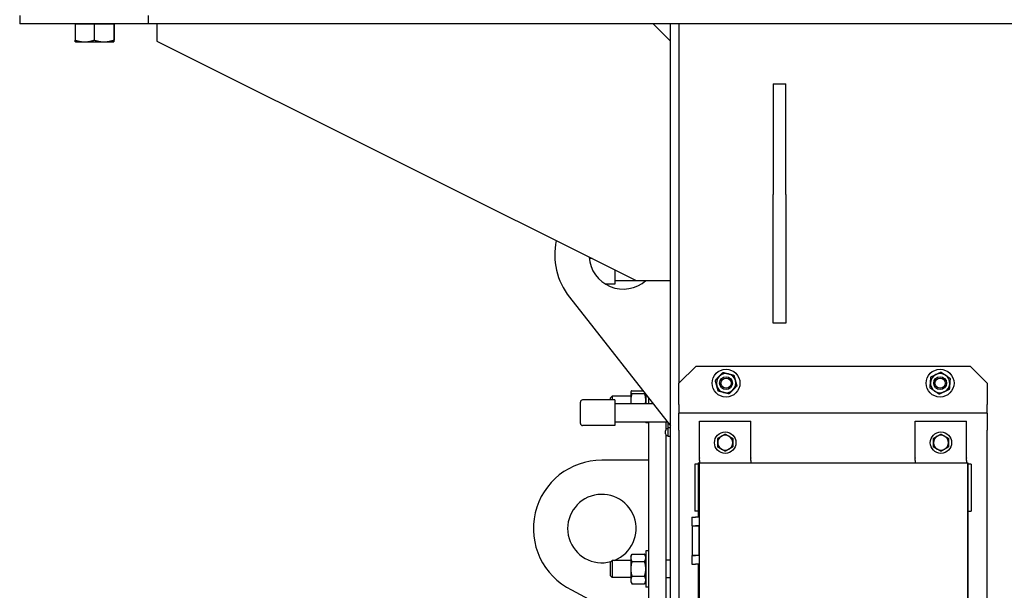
# Model space of a CAD drawing. Header units: inches. Extents: x 5 to 1128, y -85 to 748.
# Tile 275 of 656: x 360 to 389, y 237 to 254. Entities that reach past the tile are written whole.
import ezdxf

# ---------------------------------------------------------------- set-up
doc = ezdxf.new("R2010")
doc.units = ezdxf.units.IN
doc.header["$LTSCALE"] = 32
doc.header["$MEASUREMENT"] = 0
doc.layers.add('Visible (ANSI)', color=7, linetype='Continuous', lineweight=30)

msp = doc.modelspace()

# ---------------------------------------------------------------- linework, layer by layer
at = {"layer": 'Visible (ANSI)'}
for p, q in [((359.78063, 254.04617), (359.78063, 253.79617)), ((363.53063, 254.04617), (363.53063, 253.79617)), ((363.53063, 253.79617), (359.78063, 253.79617)), ((361.40108, 253.79617), (361.67999, 253.79617)), ((361.40108, 253.79617), (361.40108, 253.32241)), ((361.40563, 253.79617), (361.40563, 253.79617)), ((361.67999, 253.79617), (361.95891, 253.79617)), ((361.95891, 253.79617), (362.24243, 253.79617)), ((361.95891, 253.79617), (361.95891, 253.32241)), ((362.24243, 253.79617), (362.52596, 253.79617)), ((362.52596, 253.79617), (362.52596, 253.32241)), ((362.52596, 253.79617), (362.53058, 253.79617)), ((362.53058, 253.79617), (362.53519, 253.79617)), ((362.53063, 253.79617), (362.53063, 253.79617)), ((362.53519, 253.79617), (362.53519, 253.32241)), ((379.03063, 253.79617), (363.53063, 253.79617)), ((363.78063, 253.79617), (363.78063, 253.29617)), ((378.28063, 253.79617), (378.78063, 253.29617)), ((379.03063, 253.79617), (378.78063, 253.79617)), ((378.78063, 194.29617), (378.78063, 253.79617)), ((379.03063, 253.79617), (379.03063, 243.29617)), ((455.78063, 253.79617), (379.03063, 253.79617)), ((363.78063, 253.29617), (377.78063, 246.29617)), ((361.40563, 253.27217), (361.40558, 253.2722)), ((361.40563, 253.27217), (361.67999, 253.27217)), ((361.67999, 253.27217), (362.24243, 253.27217)), ((362.24243, 253.27217), (362.53058, 253.27217)), ((362.53058, 253.27217), (362.53063, 253.27217)), ((362.53063, 253.27217), (362.53069, 253.2722)), ((381.78063, 252.04617), (381.78063, 248.81313)), ((381.78063, 252.04617), (382.15563, 252.04617)), ((382.15563, 248.81313), (382.15563, 252.04617)), ((381.78063, 245.04617), (381.78063, 248.81313)), ((382.15563, 248.81313), (382.15563, 245.04617)), ((376.49731, 246.93783), (376.41152, 246.93783)), ((377.15563, 246.60867), (377.15563, 246.18783)), ((377.15563, 246.18783), (376.89255, 246.18783)), ((377.15563, 246.29283), (378.06326, 246.29283)), ((377.78063, 246.29617), (378.78063, 246.29617)), ((375.83095, 245.81313), (378.78063, 242.04617)), ((382.15563, 245.04617), (381.78063, 245.04617)), ((379.03063, 243.29617), (379.53063, 243.79617)), ((379.53063, 243.79617), (387.53063, 243.79617)), ((387.53063, 243.79617), (388.03063, 243.29617)), ((379.03063, 242.67117), (379.03063, 243.29617)), ((388.03063, 243.29617), (388.03063, 242.67117)), ((377.62383, 243.04072), (377.62717, 243.0465)), ((377.62383, 243.04072), (377.62383, 243.03502)), ((377.62383, 243.03502), (377.62383, 242.79397)), ((377.65733, 243.07261), (377.97689, 243.07261)), ((377.65733, 242.99742), (378.02834, 242.99742)), ((378.06183, 242.96413), (378.06183, 242.70095)), ((376.15563, 242.11845), (376.15563, 242.74345)), ((377.15563, 242.80595), (376.21813, 242.80595)), ((377.03063, 242.86853), (377.07641, 242.91572)), ((377.03063, 242.80595), (377.03063, 242.86853)), ((377.07641, 242.91572), (377.07641, 242.80595)), ((377.62383, 242.91572), (377.07641, 242.91572)), ((377.15563, 242.80595), (377.15563, 242.05595)), ((377.15563, 242.70095), (378.26792, 242.70095)), ((377.62383, 242.79397), (377.62383, 242.70095)), ((378.15563, 242.70095), (378.15563, 242.84434)), ((379.03063, 242.67117), (379.03063, 242.42117)), ((388.03063, 242.42117), (388.03063, 242.67117)), ((379.03063, 241.92117), (379.03063, 242.42117)), ((388.03063, 242.42117), (379.03063, 242.42117)), ((388.03063, 242.42117), (388.03063, 241.92117)), ((377.15563, 242.16095), (378.69076, 242.16095)), ((378.06183, 242.16095), (378.06183, 242.13447)), ((378.15563, 242.13447), (378.06183, 242.13447)), ((378.15563, 207.04617), (378.15563, 242.16095)), ((378.65563, 241.94938), (378.65563, 242.16095)), ((378.71813, 241.98703), (378.71813, 242.12599)), ((379.63063, 242.18117), (381.13063, 242.18117)), ((379.63063, 241.11614), (379.63063, 242.18117)), ((381.13063, 241.11614), (381.13063, 242.18117)), ((385.92985, 241.11614), (385.92985, 242.18117)), ((385.92985, 242.18117), (387.42985, 242.18117)), ((387.42985, 241.11614), (387.42985, 242.18117)), ((377.15563, 242.05595), (376.21813, 242.05595)), ((378.63813, 241.81703), (378.63813, 241.90703)), ((378.71813, 241.96703), (378.69813, 241.96703)), ((378.78063, 241.98703), (378.71813, 241.98703)), ((378.71813, 241.73703), (378.71813, 241.98703)), ((379.03063, 241.92117), (379.03063, 230.17117)), ((388.03063, 230.17117), (388.03063, 241.92117)), ((378.65563, 207.04617), (378.65563, 241.77468)), ((378.71813, 241.75703), (378.69813, 241.75703)), ((378.78063, 241.73703), (378.71813, 241.73703)), ((378.15563, 241.04617), (376.78063, 241.04617)), ((379.59323, 240.93188), (379.49481, 240.93188)), ((379.49481, 240.93188), (379.49481, 240.80188)), ((379.59323, 240.96857), (379.59323, 239.38196)), ((379.59323, 240.96857), (379.61769, 240.96857)), ((379.61769, 240.96857), (379.6273, 240.95897)), ((379.6273, 240.96857), (379.61769, 240.96857)), ((379.6273, 231.12605), (379.6273, 240.96857)), ((379.6273, 240.96857), (387.46194, 240.96857)), ((379.63063, 241.11614), (379.63063, 241.10675)), ((379.63063, 241.03245), (379.63063, 241.10675)), ((379.63063, 241.03245), (379.63063, 240.96857)), ((381.13063, 241.11614), (381.13063, 241.10675)), ((381.13063, 241.03245), (381.13063, 241.10675)), ((381.13063, 241.03245), (381.13063, 240.96857)), ((385.92985, 241.11614), (385.92985, 241.10675)), ((385.92985, 241.03245), (385.92985, 241.10675)), ((385.92985, 241.03245), (385.92985, 240.96857)), ((387.42985, 241.11614), (387.42985, 241.10675)), ((387.42985, 241.03245), (387.42985, 241.10675)), ((387.42985, 241.03245), (387.42985, 240.96857)), ((387.46194, 240.96857), (387.46194, 231.12605)), ((387.46194, 240.96857), (387.46725, 240.96857)), ((387.46725, 231.12605), (387.46725, 240.96857)), ((387.56567, 240.93188), (387.46725, 240.93188)), ((387.56567, 240.93188), (387.56567, 240.80188)), ((379.49481, 240.80188), (379.49481, 239.68617)), ((387.56567, 240.80188), (387.56567, 239.68617)), ((379.49481, 239.68617), (379.49481, 239.55617)), ((379.59323, 239.55617), (379.49481, 239.55617)), ((387.46725, 239.55617), (387.56567, 239.55617)), ((387.56567, 239.68617), (387.56567, 239.55617)), ((379.40525, 239.38196), (379.50969, 239.38196)), ((379.40525, 239.38196), (379.40525, 239.12802)), ((379.6273, 239.38196), (379.50969, 239.38196)), ((379.40525, 239.12802), (379.50969, 239.12802)), ((379.41588, 239.12113), (379.62337, 239.12113)), ((379.41588, 239.12113), (379.41588, 238.26483)), ((379.46214, 239.12802), (379.46214, 239.12113)), ((379.6273, 239.12802), (379.50969, 239.12802)), ((379.58458, 239.12802), (379.58458, 239.12113)), ((379.6273, 239.12113), (379.62337, 239.12113)), ((379.62337, 238.26483), (379.62337, 239.12113)), ((378.06183, 238.39735), (378.06183, 237.33485)), ((378.15563, 238.39735), (378.06183, 238.39735)), ((377.03063, 238.06891), (377.07641, 238.1161)), ((377.03063, 237.66329), (377.03063, 238.06891)), ((377.07641, 238.1161), (377.07641, 237.6161)), ((377.62383, 238.1161), (377.07641, 238.1161)), ((377.62383, 238.2411), (377.65733, 238.29912)), ((377.62383, 238.2411), (377.62383, 238.19086)), ((377.62383, 238.19086), (377.62383, 237.8661)), ((377.65733, 238.29912), (378.02834, 238.29912)), ((377.65733, 238.08261), (378.02834, 238.08261)), ((378.06183, 238.2411), (378.02834, 238.29912)), ((378.78063, 238.1236), (378.65563, 238.1236)), ((379.40525, 238.25794), (379.50969, 238.25794)), ((379.40525, 238.25794), (379.40525, 238.004)), ((379.41588, 238.26483), (379.62337, 238.26483)), ((379.46214, 238.26483), (379.46214, 238.25794)), ((379.6273, 238.25794), (379.50969, 238.25794)), ((379.58458, 238.26483), (379.58458, 238.25794)), ((379.6273, 238.26483), (379.62337, 238.26483)), ((377.62383, 237.8661), (377.62383, 237.54134)), ((379.40525, 238.004), (379.50969, 238.004)), ((379.6273, 238.004), (379.50969, 238.004)), ((379.59323, 238.004), (379.59323, 234.09062)), ((377.03063, 237.66329), (377.07641, 237.6161)), ((377.62383, 237.6161), (377.07641, 237.6161)), ((377.62383, 237.54134), (377.62383, 237.4911)), ((377.62383, 237.4911), (377.65733, 237.43309)), ((377.65733, 237.6496), (378.02834, 237.6496)), ((378.06183, 237.4911), (378.02834, 237.43309)), ((378.78063, 237.6086), (378.65563, 237.6086)), ((375.89481, 237.25304), (378.15563, 236.04617)), ((377.65733, 237.43309), (378.02834, 237.43309)), ((378.15563, 237.33485), (378.06183, 237.33485))]:
    msp.add_line(p, q, dxfattribs=at)
for centre, radius in [((380.40563, 243.29617), 0.40625), ((386.65563, 243.29617), 0.40625), ((380.40563, 243.29617), 0.1875), ((380.40563, 243.29617), 0.14916), ((386.65563, 243.29617), 0.1875), ((386.65563, 243.29617), 0.14916), ((380.38063, 241.55617), 0.3125), ((386.68063, 241.55617), 0.3125)]:
    msp.add_circle(centre, radius, dxfattribs=at)
for centre, radius, start, end in [((377.40563, 247.04617), 2, 168.004654, 218.062347), ((377.40563, 247.04617), 1, 183.64127, 311.409622), ((380.40563, 243.29617), 0.2815, 75.569843, 135.569843), ((380.40563, 243.29617), 0.2815, 15.569843, 75.569843), ((386.65563, 243.29617), 0.2815, 115.657916, 175.657916), ((386.65563, 243.29617), 0.2815, 55.657916, 115.657916), ((386.65563, 243.29617), 0.2815, 355.657916, 55.657916), ((380.40563, 243.29617), 0.2815, 135.569843, 195.569843), ((380.40563, 243.29617), 0.2815, 315.569843, 15.569843), ((386.65563, 243.29617), 0.2815, 175.657916, 235.657916), ((386.65563, 243.29617), 0.2815, 295.657916, 355.657916), ((380.40563, 243.29617), 0.2815, 195.569843, 255.569843), ((380.40563, 243.29617), 0.2815, 255.569843, 315.569843), ((386.65563, 243.29617), 0.2815, 235.657916, 295.657916), ((376.21813, 242.74345), 0.0625, 90, 180), ((376.21813, 242.11845), 0.0625, 180, 270), ((378.69813, 241.90703), 0.06, 90, 180), ((378.69813, 241.81703), 0.06, 180, 270), ((380.38063, 241.55617), 0.219, 120.33074, 180.33074), ((380.38063, 241.55617), 0.219, 180.33074, 240.33074), ((380.38063, 241.55617), 0.219, 60.33074, 120.33074), ((380.38063, 241.55617), 0.219, 0.33074, 60.33074), ((380.38063, 241.55617), 0.219, 300.33074, 0.33074), ((386.68063, 241.55617), 0.219, 120.259659, 180.259659), ((386.68063, 241.55617), 0.219, 180.259659, 240.259659), ((386.68063, 241.55617), 0.219, 60.259659, 120.259659), ((386.68063, 241.55617), 0.219, 0.259659, 60.259659), ((386.68063, 241.55617), 0.219, 300.259659, 0.259659), ((380.38063, 241.55617), 0.219, 240.33074, 300.33074), ((386.68063, 241.55617), 0.219, 240.259659, 300.259659), ((376.78063, 239.04617), 2, 90, 243.710265), ((376.78063, 239.04617), 1, 291.554833, 285.174382)]:
    msp.add_arc(centre, radius, start, end, dxfattribs=at)
for points, weights in [([(361.40108, 253.32241), (361.55055, 253.27217), (361.67999, 253.27217)], [1, 1.0379548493, 1]), ([(361.40558, 253.2722), (361.40349, 253.2734), (361.40108, 253.32241)], [1.00189119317, 1.03698444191, 1]), ([(361.67999, 253.27217), (361.80944, 253.27217), (361.95891, 253.32241)], [1, 1.0379548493, 1]), ([(361.95891, 253.32241), (362.11085, 253.27217), (362.24243, 253.27217)], [1, 1.0379548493, 1]), ([(362.24243, 253.27217), (362.37402, 253.27217), (362.52596, 253.32241)], [1, 1.0379548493, 1]), ([(362.52596, 253.32241), (362.52843, 253.27217), (362.53058, 253.27217)], [1, 1.0379548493, 1]), ([(362.53058, 253.27217), (362.53272, 253.27217), (362.53519, 253.32241)], [1, 1.0379548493, 1]), ([(380.20461, 243.49323), (380.25741, 243.54709), (380.31839, 243.60929)], [1, 1.0379548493, 1]), ([(380.31839, 243.60929), (380.40273, 243.58759), (380.47578, 243.56879)], [1, 1.0379548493, 1]), ([(380.47578, 243.56879), (380.54883, 243.54999), (380.63318, 243.52829)], [1, 1.0379548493, 1]), ([(380.63318, 243.52829), (380.65656, 243.44439), (380.6768, 243.37173)], [1, 1.0379548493, 1]), ([(386.38725, 243.47954), (386.46575, 243.51725), (386.53374, 243.54991)], [1, 1.0379548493, 1]), ([(386.53374, 243.54991), (386.60173, 243.58257), (386.68024, 243.62028)], [1, 1.0379548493, 1]), ([(386.68024, 243.62028), (386.75216, 243.57115), (386.81444, 243.5286)], [1, 1.0379548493, 1]), ([(386.81444, 243.5286), (386.87672, 243.48605), (386.94863, 243.43691)], [1, 1.0379548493, 1]), ([(380.09084, 243.37717), (380.15181, 243.43937), (380.20461, 243.49323)], [1, 1.0379548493, 1]), ([(380.13446, 243.22061), (380.11422, 243.29327), (380.09084, 243.37717)], [1, 1.0379548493, 1]), ([(380.6768, 243.37173), (380.69705, 243.29907), (380.72043, 243.21517)], [1, 1.0379548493, 1]), ([(386.36264, 243.15542), (386.36923, 243.24227), (386.37494, 243.31748)], [1, 1.0379548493, 1]), ([(386.37494, 243.31748), (386.38065, 243.39269), (386.38725, 243.47954)], [1, 1.0379548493, 1]), ([(386.93632, 243.27486), (386.93061, 243.19965), (386.92402, 243.1128)], [1, 1.0379548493, 1]), ([(386.94863, 243.43691), (386.94204, 243.35007), (386.93632, 243.27486)], [1, 1.0379548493, 1]), ([(377.65733, 243.07261), (377.62383, 243.05247), (377.62383, 243.03502)], [1, 1.0379548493, 1]), ([(377.62383, 243.03502), (377.62383, 243.01757), (377.65733, 242.99742)], [1, 1.0379548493, 1]), ([(377.65733, 242.99742), (377.62383, 242.88839), (377.62383, 242.79397)], [1, 1.0379548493, 1]), ([(378.02834, 242.99742), (378.03094, 242.99899), (378.03333, 243.00053)], [1, 1.00285226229, 1.00527583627]), ([(378.06183, 242.79397), (378.06183, 242.88839), (378.02834, 242.99742)], [1, 1.0379548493, 1]), ([(380.17809, 243.06405), (380.15471, 243.14795), (380.13446, 243.22061)], [1, 1.0379548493, 1]), ([(380.33548, 243.02355), (380.26244, 243.04235), (380.17809, 243.06405)], [1, 1.0379548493, 1]), ([(380.49288, 242.98305), (380.40853, 243.00475), (380.33548, 243.02355)], [1, 1.0379548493, 1]), ([(380.60665, 243.09911), (380.55385, 243.04525), (380.49288, 242.98305)], [1, 1.0379548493, 1]), ([(380.72043, 243.21517), (380.65946, 243.15297), (380.60665, 243.09911)], [1, 1.0379548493, 1]), ([(386.49683, 243.06374), (386.43455, 243.10629), (386.36264, 243.15542)], [1, 1.0379548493, 1]), ([(386.63102, 242.97205), (386.55911, 243.02119), (386.49683, 243.06374)], [1, 1.0379548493, 1]), ([(386.77752, 243.04243), (386.70953, 243.00977), (386.63102, 242.97205)], [1, 1.0379548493, 1]), ([(386.92402, 243.1128), (386.84551, 243.07509), (386.77752, 243.04243)], [1, 1.0379548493, 1]), ([(377.62383, 242.79397), (377.62383, 242.74824), (377.63125, 242.70095)], [1, 1.01802952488, 1.01893007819]), ([(378.05442, 242.70095), (378.06183, 242.74824), (378.06183, 242.79397)], [1.01893007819, 1.01802952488, 1]), ([(380.27004, 241.74519), (380.32069, 241.77483), (380.37917, 241.80904)], [1, 1.0379548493, 1]), ([(380.37917, 241.80904), (380.43805, 241.7755), (380.48904, 241.74646)], [1, 1.0379548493, 1]), ([(386.57027, 241.74533), (386.62096, 241.7749), (386.67949, 241.80905)], [1, 1.0379548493, 1]), ([(386.67949, 241.80905), (386.73832, 241.77543), (386.78927, 241.74632)], [1, 1.0379548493, 1]), ([(380.16091, 241.68134), (380.21939, 241.71556), (380.27004, 241.74519)], [1, 1.0379548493, 1]), ([(380.16164, 241.55491), (380.1613, 241.61359), (380.16091, 241.68134)], [1, 1.0379548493, 1]), ([(380.16237, 241.42847), (380.16198, 241.49623), (380.16164, 241.55491)], [1, 1.0379548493, 1]), ([(380.48904, 241.74646), (380.54002, 241.71741), (380.5989, 241.68387)], [1, 1.0379548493, 1]), ([(380.5989, 241.68387), (380.59929, 241.61611), (380.59963, 241.55743)], [1, 1.0379548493, 1]), ([(380.59963, 241.55743), (380.59997, 241.49875), (380.60036, 241.431)], [1, 1.0379548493, 1]), ([(386.46106, 241.68162), (386.51959, 241.71576), (386.57027, 241.74533)], [1, 1.0379548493, 1]), ([(386.46164, 241.55518), (386.46137, 241.61386), (386.46106, 241.68162)], [1, 1.0379548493, 1]), ([(386.46221, 241.42874), (386.4619, 241.4965), (386.46164, 241.55518)], [1, 1.0379548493, 1]), ([(386.78927, 241.74632), (386.84022, 241.71721), (386.89906, 241.6836)], [1, 1.0379548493, 1]), ([(386.89906, 241.6836), (386.89936, 241.61584), (386.89963, 241.55716)], [1, 1.0379548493, 1]), ([(386.89963, 241.55716), (386.8999, 241.49848), (386.9002, 241.43072)], [1, 1.0379548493, 1]), ([(380.27223, 241.36588), (380.22124, 241.39493), (380.16237, 241.42847)], [1, 1.0379548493, 1]), ([(380.38209, 241.30329), (380.32322, 241.33683), (380.27223, 241.36588)], [1, 1.0379548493, 1]), ([(380.49123, 241.36715), (380.44058, 241.33751), (380.38209, 241.30329)], [1, 1.0379548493, 1]), ([(380.60036, 241.431), (380.54187, 241.39678), (380.49123, 241.36715)], [1, 1.0379548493, 1]), ([(386.57199, 241.36602), (386.52104, 241.39513), (386.46221, 241.42874)], [1, 1.0379548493, 1]), ([(386.68178, 241.30329), (386.62295, 241.33691), (386.57199, 241.36602)], [1, 1.0379548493, 1]), ([(386.79099, 241.36701), (386.74031, 241.33744), (386.68178, 241.30329)], [1, 1.0379548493, 1]), ([(386.9002, 241.43072), (386.84168, 241.39658), (386.79099, 241.36701)], [1, 1.0379548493, 1]), ([(377.65733, 238.29912), (377.62383, 238.2411), (377.62383, 238.19086)], [1, 1.0379548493, 1]), ([(377.62383, 238.19086), (377.62383, 238.14062), (377.65733, 238.08261)], [1, 1.0379548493, 1]), ([(377.65733, 238.08261), (377.62383, 237.96658), (377.62383, 237.8661)], [1, 1.0379548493, 1]), ([(378.06183, 238.19086), (378.06183, 238.2411), (378.02834, 238.29912)], [1, 1.0379548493, 1]), ([(378.02834, 238.08261), (378.06183, 238.14062), (378.06183, 238.19086)], [1, 1.0379548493, 1]), ([(378.06183, 237.8661), (378.06183, 237.96658), (378.02834, 238.08261)], [1, 1.0379548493, 1]), ([(377.62383, 237.8661), (377.62383, 237.76562), (377.65733, 237.6496)], [1, 1.0379548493, 1]), ([(378.02834, 237.6496), (378.06183, 237.76562), (378.06183, 237.8661)], [1, 1.0379548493, 1]), ([(377.65733, 237.6496), (377.62383, 237.59158), (377.62383, 237.54134)], [1, 1.0379548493, 1]), ([(377.62383, 237.54134), (377.62383, 237.4911), (377.65733, 237.43309)], [1, 1.0379548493, 1]), ([(378.06183, 237.54134), (378.06183, 237.59158), (378.02834, 237.6496)], [1, 1.0379548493, 1]), ([(378.02834, 237.43309), (378.06183, 237.4911), (378.06183, 237.54134)], [1, 1.0379548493, 1])]:
    msp.add_rational_spline(points, weights, degree=2, dxfattribs=at)

doc.saveas('drawing.dxf')
